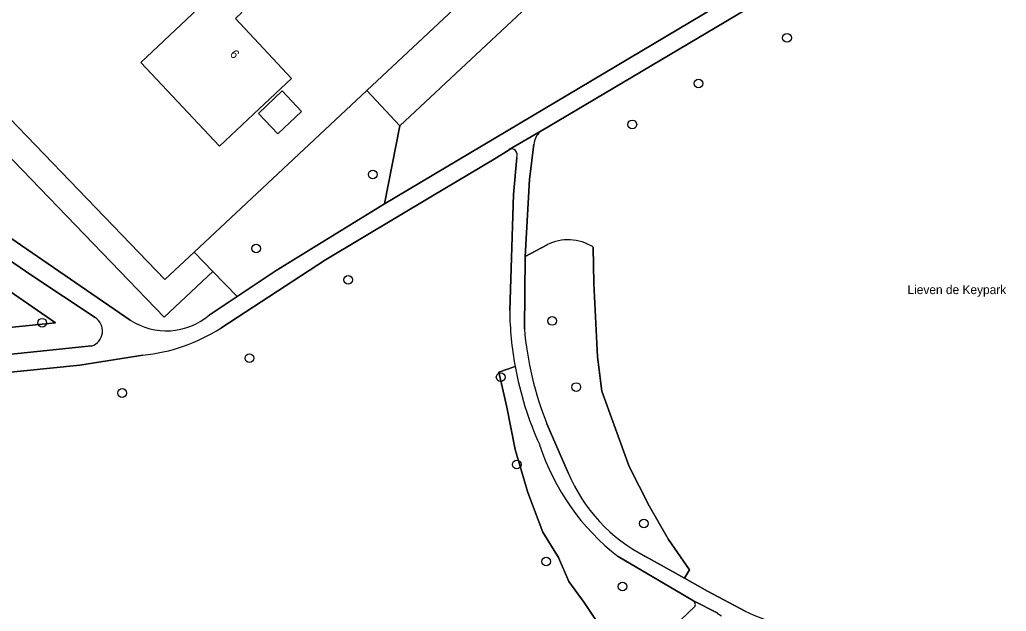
# Model space of a CAD drawing. Extents: x 159352 to 160617, y 385888 to 387323.
# Drawn here: x 160022.1 to 160132.8, y 386230.6 to 386296.9 of the extents above; entities that cross this region are included whole.
import ezdxf

# ---------------------------------------------------------------- set-up
doc = ezdxf.new("R2010")
doc.units = 0
for name, color, linetype in [('IMGEO_Boom', 7, 'Continuous'), ('IMGEO_Erf', 7, 'Continuous'), ('IMGEO_Groenvoorziening', 7, 'Continuous'), ('IMGEO_Openbare_ruimte_label', 7, 'Continuous'), ('IMGEO_Pand', 7, 'Continuous'), ('IMGEO_Pand_nummerreeks', 7, 'Continuous'), ('IMGEO_Voetpad_halfverhard', 7, 'Continuous')]:
    doc.layers.add(name, color=color, linetype=linetype)

msp = doc.modelspace()

# ---------------------------------------------------------------- linework, layer by layer
at = {"layer": 'IMGEO_Boom'}
for centre in [(160108.23, 386294.9), (160098.3, 386289.77), (160090.87, 386285.19), (160061.74, 386279.57), (160048.66, 386271.28), (160058.98, 386267.77), (160024.66, 386262.95), (160081.87, 386263.15), (160047.9, 386258.97), (160076.1, 386256.85), (160033.62, 386255.07), (160084.58, 386255.74), (160077.9, 386247.06), (160092.16, 386240.43), (160081.21, 386236.18), (160089.76, 386233.38)]:
    msp.add_circle(centre, 0.489, dxfattribs=at)
at = {"layer": 'IMGEO_Erf'}
msp.add_lwpolyline([(160039.51, 386342.69), (160030.42, 386329.61), (160028.11, 386326.61), (160033.14, 386321.2), (160016.9, 386305.92), (160014.16, 386292.91), (160038.43, 386267.78), (160041.72, 386270.86), (160061.08, 386288.98), (160088.65, 386314.8)], dxfattribs=at)
for points in [[(160052.62, 386290.35), (160048.98, 386286.92), (160044.56, 386282.76), (160035.73, 386292.14), (160040.89, 386296.99), (160044.52, 386300.42), (160047.05, 386297.73), (160046.35, 386297.05)], [(160051.08, 386284.13), (160048.91, 386286.43), (160051.57, 386288.94), (160053.74, 386286.64)]]:
    msp.add_lwpolyline(points, close=True, dxfattribs=at)
at = {"layer": 'IMGEO_Groenvoorziening'}
for points in [[(160069.16, 386335.58), (160072.22, 386332.32), (160088.65, 386314.8), (160061.08, 386288.98), (160064.79, 386285.02), (160091.62, 386310.11), (160092.96, 386312.09), (160094.09, 386314.2), (160095, 386316.41), (160095.67, 386318.7), (160096.07, 386320.86), (160074.38, 386333.8)], [(160114, 386309.88), (160113.25, 386310.39), (160112.75, 386310.71), (160112.25, 386311.01), (160111.75, 386311.31), (160105.48, 386315.02), (160096.07, 386320.86), (160095.67, 386318.7), (160095, 386316.41), (160094.09, 386314.2), (160092.96, 386312.09), (160091.62, 386310.11), (160064.79, 386285.02), (160063.06, 386276.3), (160102.81, 386299.94)], [(160117.07, 386306.09), (160081.43, 386284.91), (160080.53, 386284.38)], [(160043.38, 386263.79), (160046.52, 386265.88), (160043.8, 386268.7), (160038.33, 386263.57), (160013.44, 386289.35), (160011.63, 386280.42), (160011.86, 386280.38)], [(160079.82, 386282.96), (160079.32, 386279), (160078.85, 386270.38), (160081.3, 386271.69)], [(160077.07, 386282.35), (160075.35, 386281.3), (160068.28, 386277.08), (160056.43, 386270), (160044.71, 386262.35)], [(160077.11, 386264.32), (160077.52, 386277.34), (160077.91, 386281.48)], [(160013.69, 386277.51), (160034.53, 386263.25)], [(160030.58, 386263.54), (160023.49, 386268.24), (160014.89, 386274.11), (160014.44, 386274.42), (160013.72, 386274.85), (160013.46, 386274.97)], [(160081.3, 386271.69), (160078.85, 386270.38), (160078.84, 386270.3), (160078.76, 386262.27)], [(160086.46, 386271.44), (160086.55, 386267.34), (160086.95, 386259.11), (160087.45, 386255.28), (160090.52, 386246.83), (160092.77, 386242.43), (160094.94, 386238.66), (160097.28, 386235.24), (160096.72, 386234.29), (160099.3, 386232.83), (160103.52, 386230.6)], [(160092.36, 386236.74), (160096.72, 386234.29), (160097.28, 386235.24), (160094.94, 386238.66), (160092.77, 386242.43), (160090.52, 386246.83), (160087.45, 386255.28), (160086.95, 386259.11), (160086.55, 386267.34), (160086.46, 386271.44)], [(160010.24, 386258.32), (160016.1, 386258.91), (160024.07, 386259.72), (160030.19, 386260.35)], [(160035.93, 386259.31), (160028.88, 386258.19), (160010.36, 386256.33)], [(160077.71, 386258.04), (160075.91, 386257.42), (160076.79, 386253.47), (160077.71, 386248.74), (160079.13, 386243.93), (160080.82, 386239.45), (160082.58, 386236.61), (160083.73, 386233.95), (160085.47, 386231.57), (160087.99, 386227.79), (160090.9, 386224.48), (160097.86, 386231.09)], [(160080.82, 386239.45), (160079.13, 386243.93), (160077.71, 386248.74), (160076.79, 386253.47), (160075.91, 386257.42), (160077.71, 386258.04)], [(160081.28, 386251.62), (160083.68, 386246.1)], [(160071.64, 386214.66), (160072.78, 386207.03), (160078.09, 386212.08), (160090.9, 386224.48), (160087.99, 386227.79), (160085.47, 386231.57), (160083.73, 386233.95), (160082.58, 386236.61), (160080.82, 386239.45)], [(160097.72, 386231.75), (160089.29, 386236.72)]]:
    msp.add_lwpolyline(points, dxfattribs=at)
for points in [[(160013.98, 386292.01), (160013.44, 386289.35), (160038.33, 386263.57), (160043.8, 386268.7), (160041.72, 386270.86), (160038.43, 386267.78), (160014.16, 386292.91)], [(160041.72, 386270.86), (160043.8, 386268.7), (160046.52, 386265.88), (160050.9, 386268.81), (160063.06, 386276.3), (160064.79, 386285.02), (160061.08, 386288.98)], [(160026.14, 386262.95), (160013.29, 386271.79), (160011.26, 386261.44)], [(160011.26, 386261.44), (160013.29, 386271.79), (160026.14, 386262.95)]]:
    msp.add_lwpolyline(points, close=True, dxfattribs=at)
for centre, radius, start, end in [((160081.96, 386282.77), 2.15, 131.7244, 175.0486), ((160077.36, 386281.92), 0.522, 38.7717, 123.5875), ((160077.17, 386281.74), 0.78, 341.1264, 40.6223), ((160083.66, 386267.05), 5.21, 57.4833, 116.9923), ((160083.66, 386267.05), 5.21, 57.4833, 116.9923), ((160113.89, 386264.71), 36.78, 180.6062, 190.45), ((160029.64, 386262.03), 1.78, 288.1502, 58.0723), ((160038.6, 386269.48), 7.44, 236.8522, 310.0158), ((160033.95, 386279.22), 20.01, 275.6542, 302.5211), ((160115.52, 386265.37), 36.89, 184.8097, 201.8769), ((160114.61, 386264.81), 37.51, 190.403, 204.4894), ((160105.22, 386257.3), 26.02, 197.9885, 232.2546), ((160100.84, 386253.31), 18.61, 202.789, 242.8987), ((160097.49, 386231.35), 0.454, 324.1266, 60.0273), ((160122.83, 386273.57), 47.11, 245.8063, 266.5231)]:
    msp.add_arc(centre, radius, start, end, dxfattribs=at)
at = {"layer": 'IMGEO_Pand'}
for points in [[(160048.98, 386286.92), (160052.62, 386290.35), (160046.35, 386297.05), (160047.05, 386297.73), (160044.52, 386300.42), (160040.89, 386296.99), (160035.73, 386292.14), (160044.56, 386282.76)], [(160051.08, 386284.13), (160053.74, 386286.64), (160051.57, 386288.94), (160048.91, 386286.43)]]:
    msp.add_lwpolyline(points, close=True, dxfattribs=at)
at = {"layer": 'IMGEO_Voetpad_halfverhard'}
for points in [[(160114.21, 386306.72), (160106.89, 386302.36), (160102.81, 386299.94), (160063.06, 386276.3), (160050.9, 386268.81), (160046.52, 386265.88), (160043.38, 386263.79)], [(160044.71, 386262.35), (160056.43, 386270), (160068.28, 386277.08), (160075.35, 386281.3), (160077.07, 386282.35), (160077.07, 386282.36), (160080.53, 386284.38), (160081.43, 386284.91), (160117.07, 386306.09)], [(160080.53, 386284.38), (160077.07, 386282.36), (160077.07, 386282.35)], [(160079.32, 386279), (160079.82, 386282.96)], [(160077.91, 386281.48), (160077.52, 386277.34), (160077.11, 386264.32)], [(160078.76, 386262.27), (160078.84, 386270.3), (160078.85, 386270.38), (160079.32, 386279)], [(160034.53, 386263.25), (160013.69, 386277.51)], [(160013.46, 386274.97), (160013.72, 386274.85), (160014.44, 386274.42), (160014.89, 386274.11), (160023.49, 386268.24), (160030.58, 386263.54)], [(160030.19, 386260.35), (160024.07, 386259.72), (160016.1, 386258.91), (160010.24, 386258.32)], [(160010.36, 386256.33), (160028.88, 386258.19), (160035.93, 386259.31)], [(160083.68, 386246.1), (160081.28, 386251.62)], [(160089.29, 386236.72), (160097.72, 386231.75), (160100.38, 386230.4), (160100.39, 386230.38), (160100.88, 386230.1)], [(160103.52, 386230.6), (160099.3, 386232.83), (160096.72, 386234.29), (160092.36, 386236.74)], [(160097.86, 386231.09), (160090.9, 386224.48), (160078.09, 386212.08), (160072.78, 386207.03), (160070.4, 386204.63), (160070.03, 386204.54)], [(160100.39, 386230.38), (160100.38, 386230.4), (160097.72, 386231.75)]]:
    msp.add_lwpolyline(points, dxfattribs=at)
for centre, radius, start, end in [((160081.96, 386282.77), 2.15, 131.7244, 175.0486), ((160077.36, 386281.92), 0.522, 38.7717, 123.5875), ((160077.17, 386281.74), 0.78, 341.1264, 40.6223), ((160113.89, 386264.71), 36.78, 180.6062, 190.45), ((160029.64, 386262.03), 1.78, 288.1502, 58.0723), ((160038.6, 386269.48), 7.44, 236.8522, 310.0158), ((160033.95, 386279.22), 20.01, 275.6542, 302.5211), ((160115.52, 386265.37), 36.89, 184.8097, 201.8769), ((160114.61, 386264.81), 37.51, 190.403, 204.4894), ((160105.22, 386257.3), 26.02, 197.9885, 232.2546), ((160100.84, 386253.31), 18.61, 202.789, 242.8987), ((160097.49, 386231.35), 0.454, 324.1266, 60.0273), ((160122.83, 386273.57), 47.11, 245.8063, 266.5231)]:
    msp.add_arc(centre, radius, start, end, dxfattribs=at)

# ---------------------------------------------------------------- texts
at = {"layer": 'IMGEO_Openbare_ruimte_label'}
msp.add_text('Lieven de Keypark', height=1, dxfattribs=at).set_placement((160121.75, 386266.16))
at = {"layer": 'IMGEO_Pand_nummerreeks'}
msp.add_text('6', height=1, rotation=313.11, dxfattribs=at).set_placement((160045.64, 386293.01))

doc.saveas('drawing.dxf')
